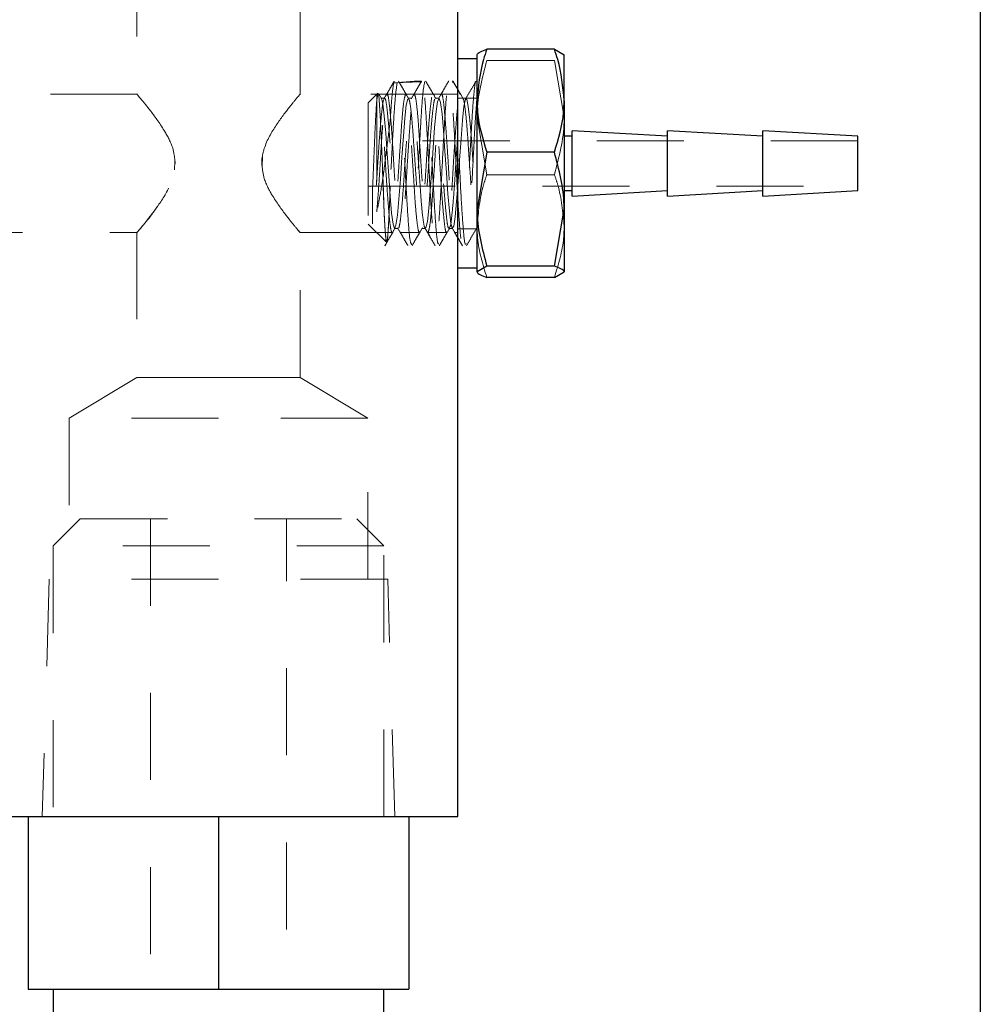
# Model space of a CAD drawing. Header units: inches. Extents: x 1880 to 2363, y -453 to -54.
# Tile 365 of 656: x 2039.73 to 2040.83, y -261.98 to -260.85. Entities that reach past the tile are written whole.
import ezdxf

# ---------------------------------------------------------------- set-up
doc = ezdxf.new("R2010")
doc.units = ezdxf.units.IN
doc.header["$LTSCALE"] = 0.5
doc.header["$MEASUREMENT"] = 0
doc.linetypes.add('HIDDEN', pattern=[0.225, 0.15, -0.075])
doc.layers.add('DSS-M-S', color=53, linetype='Continuous')
doc.layers.add('SVD-M-S', color=8, linetype='Continuous')

msp = doc.modelspace()

# ---------------------------------------------------------------- linework, layer by layer
at = {"layer": 'DSS-M-S', "linetype": 'Continuous', "lineweight": 25}
msp.add_line((2040.83179, -259.70862), (2040.83179, -262.20862), dxfattribs=at)
at = {"layer": 'SVD-M-S', "linetype": 'Continuous', "lineweight": 25}
for p, q in [((2040.23179, -261.76762), (2040.23179, -260.26762)), ((2040.25379, -260.94564), (2040.25379, -260.89273)), ((2040.34263, -260.88664), (2040.26496, -260.88664)), ((2040.34263, -260.88664), (2040.35379, -260.89313)), ((2040.35379, -260.94564), (2040.35379, -260.89273)), ((2040.25379, -260.89762), (2040.23179, -260.89762)), ((2040.23209, -260.93347), (2040.23179, -260.93296)), ((2040.25379, -261.07013), (2040.25379, -260.94564)), ((2040.35379, -260.94564), (2040.35379, -261.07013)), ((2040.47254, -260.98637), (2040.36317, -260.98012)), ((2040.36317, -261.05512), (2040.36317, -260.98012)), ((2040.58192, -260.98637), (2040.47254, -260.98012)), ((2040.47254, -261.05512), (2040.47254, -260.98012)), ((2040.69129, -260.98637), (2040.58192, -260.98012)), ((2040.58192, -261.05512), (2040.58192, -260.98012)), ((2040.36317, -260.98637), (2040.35379, -260.98637)), ((2040.69129, -261.04887), (2040.69129, -260.98637)), ((2040.26496, -261.00464), (2040.25379, -261.07013)), ((2040.34263, -261.00464), (2040.26496, -261.00464)), ((2040.35379, -261.04887), (2040.36317, -261.04887)), ((2040.36317, -261.05512), (2040.47254, -261.04887)), ((2040.47254, -261.05512), (2040.58192, -261.04887)), ((2040.58192, -261.05512), (2040.69129, -261.04887)), ((2040.25379, -261.14212), (2040.25379, -261.07013)), ((2040.34263, -261.13563), (2040.35379, -261.07013)), ((2040.35379, -261.07013), (2040.35379, -261.14212)), ((2040.23179, -261.10344), (2040.23278, -261.10514)), ((2040.23179, -261.13762), (2040.25379, -261.13762)), ((2040.26496, -261.13563), (2040.25379, -261.14212)), ((2040.34263, -261.13563), (2040.26496, -261.13563)), ((2040.34263, -261.14861), (2040.35379, -261.14212)), ((2040.34263, -261.14861), (2040.26496, -261.14861)), ((2038.98179, -261.76762), (2040.23179, -261.76762)), ((2039.73804, -261.76762), (2039.73804, -261.96562)), ((2039.95679, -261.76762), (2039.95679, -261.96562)), ((2040.17554, -261.76762), (2040.17554, -261.96562)), ((2039.73804, -261.96562), (2039.95679, -261.96562)), ((2039.76679, -261.96562), (2039.76679, -262.36312)), ((2039.95679, -261.96562), (2040.17554, -261.96562)), ((2040.14679, -262.11012), (2040.14679, -261.96562))]:
    msp.add_line(p, q, dxfattribs=at)
at = {"layer": 'SVD-M-S', "linetype": 'HIDDEN', "lineweight": 18}
for p, q in [((2039.86304, -260.77194), (2039.86304, -260.93889)), ((2040.05054, -260.93883), (2040.05054, -260.77194)), ((2040.34263, -260.89962), (2040.26496, -260.89962)), ((2040.34263, -260.89962), (2040.35379, -260.96511)), ((2040.18998, -260.9239), (2040.1587, -260.92527)), ((2040.22604, -260.92505), (2040.22547, -260.92265)), ((2040.23179, -260.93298), (2040.22611, -260.92317)), ((2039.86369, -260.93812), (2039.23179, -260.93812)), ((2040.23179, -260.93812), (2040.04995, -260.93812)), ((2040.13971, -260.937), (2040.12879, -260.94792)), ((2040.13971, -260.937), (2040.13859, -260.93812)), ((2040.13859, -260.93812), (2040.13859, -261.09712)), ((2040.14076, -260.93812), (2040.13859, -260.93812)), ((2040.13948, -260.94046), (2040.13859, -260.94513)), ((2040.13995, -260.93724), (2040.1409, -260.93935)), ((2040.14403, -260.94327), (2040.14076, -260.93763)), ((2040.1409, -260.93935), (2040.14188, -260.9504)), ((2040.172, -260.93812), (2040.1503, -260.93812)), ((2040.20321, -260.93812), (2040.18157, -260.93812)), ((2040.23179, -260.93812), (2040.21275, -260.93812)), ((2040.23796, -260.94359), (2040.23513, -260.93872)), ((2040.12879, -260.94792), (2040.12879, -260.97748)), ((2040.14188, -260.9504), (2040.14298, -260.96934)), ((2040.14753, -260.94292), (2040.14353, -260.94292)), ((2040.14353, -260.94364), (2040.14391, -260.94312)), ((2040.14391, -260.94312), (2040.14555, -260.94915)), ((2040.14555, -260.94915), (2040.14719, -260.96292)), ((2040.17073, -260.96562), (2040.17245, -260.95078)), ((2040.17245, -260.95078), (2040.17418, -260.9435)), ((2040.17418, -260.9435), (2040.17418, -260.9435)), ((2040.17879, -260.94292), (2040.17477, -260.94292)), ((2040.20998, -260.94292), (2040.20598, -260.94292)), ((2040.20849, -260.94649), (2040.20683, -260.95808)), ((2040.21011, -260.94295), (2040.20849, -260.94649)), ((2040.21188, -260.94786), (2040.21011, -260.94295)), ((2040.21353, -260.96067), (2040.21188, -260.94786)), ((2040.25379, -260.94262), (2040.23179, -260.94262)), ((2040.2413, -260.94292), (2040.23728, -260.94292)), ((2040.24043, -260.944), (2040.2387, -260.95236)), ((2040.24215, -260.94397), (2040.24043, -260.944)), ((2040.24374, -260.95228), (2040.24215, -260.94397)), ((2040.14719, -260.96292), (2040.14896, -260.98288)), ((2040.20683, -260.95808), (2040.20506, -260.9764)), ((2040.21516, -260.97995), (2040.21353, -260.96067)), ((2040.2387, -260.95236), (2040.23711, -260.96811)), ((2040.24549, -260.96799), (2040.24374, -260.95228)), ((2040.14298, -260.96934), (2040.14405, -260.9944)), ((2040.16914, -260.98637), (2040.17073, -260.96562)), ((2040.23711, -260.96811), (2040.23538, -260.98946)), ((2040.24719, -260.98931), (2040.24549, -260.96799)), ((2040.26496, -261.0306), (2040.25379, -260.96511)), ((2040.12879, -260.97748), (2040.12879, -261.08732)), ((2040.14896, -260.98288), (2040.15059, -261.0068)), ((2040.20506, -260.9764), (2040.20346, -260.99941)), ((2040.21693, -261.00346), (2040.21516, -260.97995)), ((2040.69129, -260.99162), (2040.12879, -260.99162)), ((2040.14405, -260.9944), (2040.14502, -261.022)), ((2040.1674, -261.01064), (2040.16914, -260.98637)), ((2040.23538, -260.98946), (2040.23367, -261.01401)), ((2040.24878, -261.01385), (2040.24719, -260.98931)), ((2040.15059, -261.0068), (2040.15224, -261.03192)), ((2040.20346, -260.99941), (2040.20178, -261.02447)), ((2040.21856, -261.02859), (2040.21693, -261.00346)), ((2039.90669, -261.01499), (2039.90614, -261.02488)), ((2040.00689, -261.02026), (2040.00744, -261.01036)), ((2040.1657, -261.03569), (2040.1674, -261.01064)), ((2040.23367, -261.01401), (2040.23207, -261.03896)), ((2040.24891, -261.01578), (2040.24878, -261.01385)), ((2040.14502, -261.022), (2040.14613, -261.05037)), ((2040.20178, -261.02447), (2040.20002, -261.04874)), ((2040.22021, -261.05249), (2040.21856, -261.02859)), ((2040.34263, -261.0306), (2040.26496, -261.0306)), ((2040.15224, -261.03192), (2040.15401, -261.05542)), ((2040.1641, -261.05872), (2040.1657, -261.03569)), ((2040.23207, -261.03896), (2040.23032, -261.06149)), ((2040.12879, -261.04362), (2040.69129, -261.04362)), ((2040.13379, -261.08721), (2040.13379, -261.04585)), ((2040.14613, -261.05037), (2040.14719, -261.07585)), ((2040.15349, -261.05617), (2040.15391, -261.04355)), ((2040.15391, -261.04355), (2040.15391, -261.04355)), ((2040.20002, -261.04874), (2040.19842, -261.06952)), ((2040.22198, -261.07242), (2040.22021, -261.05249)), ((2040.15244, -261.0817), (2040.15349, -261.05617)), ((2040.15401, -261.05542), (2040.15562, -261.07466)), ((2040.16235, -261.07708), (2040.1641, -261.05872)), ((2040.23032, -261.06149), (2040.22863, -261.07907)), ((2040.14719, -261.07585), (2040.14817, -261.09488)), ((2040.15562, -261.07466), (2040.15729, -261.08743)), ((2040.19842, -261.06952), (2040.19673, -261.0844)), ((2040.2236, -261.08615), (2040.22198, -261.07242)), ((2040.12879, -261.08732), (2040.14923, -261.10776)), ((2040.15132, -261.0995), (2040.15244, -261.0817)), ((2040.15729, -261.08743), (2040.15906, -261.0923)), ((2040.16066, -261.08871), (2040.16235, -261.07708)), ((2040.19673, -261.0844), (2040.19498, -261.09172)), ((2040.22527, -261.09214), (2040.2236, -261.08615)), ((2040.22863, -261.07907), (2040.22702, -261.08968)), ((2039.23179, -261.09712), (2039.86364, -261.09712)), ((2039.86304, -261.09642), (2039.86304, -261.2633)), ((2040.04989, -261.09712), (2040.23179, -261.09712)), ((2040.05054, -261.2633), (2040.05054, -261.09635)), ((2040.13859, -261.09712), (2040.14923, -261.10776)), ((2040.13859, -261.09712), (2040.15641, -261.09712)), ((2040.14817, -261.09488), (2040.14928, -261.10626)), ((2040.15906, -261.0923), (2040.16066, -261.08871)), ((2040.15918, -261.09232), (2040.16319, -261.09232)), ((2040.16527, -261.09642), (2040.16809, -261.10127)), ((2040.16597, -261.09712), (2040.18758, -261.09712)), ((2040.19036, -261.09232), (2040.19438, -261.09232)), ((2040.19383, -261.09181), (2040.19895, -261.10062)), ((2040.19498, -261.09172), (2040.19498, -261.09172)), ((2040.19716, -261.09712), (2040.21887, -261.09712)), ((2040.22164, -261.09232), (2040.22564, -261.09232)), ((2040.22702, -261.08968), (2040.22527, -261.09214)), ((2040.22778, -261.09655), (2040.2316, -261.10313)), ((2040.22841, -261.09712), (2040.23179, -261.09712)), ((2040.23179, -261.09262), (2040.25379, -261.09262)), ((2040.25288, -261.09232), (2040.25379, -261.09232)), ((2040.14928, -261.10626), (2040.15034, -261.10784)), ((2040.15034, -261.10784), (2040.15132, -261.0995)), ((2040.20358, -261.10859), (2040.20567, -261.1122)), ((2040.23278, -261.10514), (2040.23692, -261.11228)), ((2039.86304, -261.2633), (2039.78529, -261.31002)), ((2039.95679, -261.2633), (2039.86304, -261.2633)), ((2040.05054, -261.2633), (2039.95679, -261.2633)), ((2040.12829, -261.31002), (2040.05054, -261.2633)), ((2039.95679, -261.31002), (2039.78529, -261.31002)), ((2039.78529, -261.31002), (2039.78529, -261.49502)), ((2040.12829, -261.31002), (2039.95679, -261.31002)), ((2040.12829, -261.49502), (2040.12829, -261.31002)), ((2039.79804, -261.42562), (2039.76679, -261.45687)), ((2039.79804, -261.42562), (2040.11554, -261.42562)), ((2039.87867, -261.42562), (2039.87867, -262.09724)), ((2040.03492, -262.09724), (2040.03492, -261.42562)), ((2040.14679, -261.45687), (2040.11554, -261.42562)), ((2040.14679, -261.45687), (2039.76679, -261.45687)), ((2039.76679, -261.45687), (2039.76679, -261.76762)), ((2040.14679, -261.76762), (2040.14679, -261.45687)), ((2039.76245, -261.49502), (2039.75429, -261.76762)), ((2039.95679, -261.49502), (2039.76245, -261.49502)), ((2040.15113, -261.49502), (2039.95679, -261.49502)), ((2040.15929, -261.76762), (2040.15113, -261.49502))]:
    msp.add_line(p, q, dxfattribs=at)
at = {"layer": 'SVD-M-S', "linetype": 'Continuous', "lineweight": 25}
for points, knots in [([(2040.26496, -260.88664), (2040.26363, -260.89051), (2040.25704, -260.90971), (2040.25523, -260.92969), (2040.25379, -260.94564)], [0, 0, 0, 0, 0.2013294, 1, 1, 1, 1]), ([(2040.25379, -260.89313), (2040.2538, -260.89297), (2040.25396, -260.89078), (2040.25966, -260.88864), (2040.26496, -260.88664)], [0, 0, 0, 0, 0.0701652, 1, 1, 1, 1]), ([(2040.35379, -260.94564), (2040.35235, -260.92969), (2040.35055, -260.90971), (2040.34396, -260.89051), (2040.34263, -260.88664)], [0, 0, 0, 0, 0.79867062, 1, 1, 1, 1]), ([(2040.23513, -260.93872), (2040.23409, -260.93694), (2040.23298, -260.93503), (2040.23187, -260.93311), (2040.23179, -260.93298)], [0, 0, 0, 0, 0.9280569, 1, 1, 1, 1]), ([(2040.25379, -260.94564), (2040.25391, -260.95012), (2040.25442, -260.97008), (2040.26035, -260.98954), (2040.26496, -261.00464)], [0, 0, 0, 0, 0.2242613, 1, 1, 1, 1]), ([(2040.34263, -261.00464), (2040.34723, -260.98954), (2040.35316, -260.97008), (2040.35368, -260.95012), (2040.35379, -260.94564)], [0, 0, 0, 0, 0.7757387, 1, 1, 1, 1]), ([(2040.35379, -261.07013), (2040.35378, -261.06858), (2040.35362, -261.04647), (2040.34792, -261.02479), (2040.34263, -261.00464)], [0, 0, 0, 0, 0.0701652, 1, 1, 1, 1]), ([(2040.25379, -261.07013), (2040.2538, -261.07169), (2040.25396, -261.0938), (2040.25966, -261.11547), (2040.26496, -261.13563)], [0, 0, 0, 0, 0.0701652, 1, 1, 1, 1]), ([(2040.25379, -261.14212), (2040.2538, -261.14227), (2040.25396, -261.14446), (2040.25966, -261.14661), (2040.26496, -261.14861)], [0, 0, 0, 0, 0.0701652, 1, 1, 1, 1]), ([(2040.35379, -261.14212), (2040.35378, -261.14196), (2040.35362, -261.13977), (2040.34792, -261.13762), (2040.34263, -261.13563)], [0, 0, 0, 0, 0.0701652, 1, 1, 1, 1])]:
    msp.add_open_spline(points, degree=3, knots=knots, dxfattribs=at)
at = {"layer": 'SVD-M-S', "linetype": 'HIDDEN', "lineweight": 18}
for points, knots in [([(2040.25379, -260.96511), (2040.2538, -260.96356), (2040.25396, -260.94144), (2040.25966, -260.91977), (2040.26496, -260.89962)], [0, 0, 0, 0, 0.0701652, 1, 1, 1, 1]), ([(2040.15866, -260.92319), (2040.15669, -260.92659), (2040.15275, -260.93338), (2040.1488, -260.94017), (2040.14683, -260.94356)], [0, 0, 0, 0, 0.5001851, 1, 1, 1, 1]), ([(2040.1587, -260.92311), (2040.15719, -260.92573), (2040.15415, -260.93095), (2040.15112, -260.93618), (2040.1496, -260.93879)], [0, 0, 0, 0, 0.5001515, 1, 1, 1, 1]), ([(2040.162, -260.92493), (2040.16118, -260.93062), (2040.15955, -260.94199), (2040.15739, -260.97774), (2040.15551, -261.0133), (2040.15444, -261.03346), (2040.15391, -261.04355)], [0, 0, 0, 0, 0.3010771, 0.6021541, 0.8009496, 1, 1, 1, 1]), ([(2040.162, -260.92493), (2040.16118, -260.93062), (2040.15955, -260.94199), (2040.15739, -260.97774), (2040.15551, -261.0133), (2040.15444, -261.03346), (2040.15391, -261.04355)], [0, 0, 0, 0, 0.3010771, 0.60215406, 0.80094964, 1, 1, 1, 1]), ([(2040.15809, -260.92493), (2040.15741, -260.92927), (2040.15605, -260.93794), (2040.1547, -260.95898), (2040.15402, -260.9695)], [0, 0, 0, 0, 0.4997994, 1, 1, 1, 1]), ([(2040.15809, -260.92493), (2040.15741, -260.92927), (2040.15605, -260.93794), (2040.1547, -260.95898), (2040.15402, -260.9695)], [0, 0, 0, 0, 0.4997994, 1, 1, 1, 1]), ([(2040.18999, -260.92393), (2040.18998, -260.9238), (2040.18988, -260.92236), (2040.17352, -260.92388), (2040.15866, -260.92525)], [0, 0, 0, 0, 0.0920278, 1, 1, 1, 1]), ([(2040.1787, -261.11092), (2040.17801, -261.10999), (2040.17651, -261.10794), (2040.1742, -261.0778), (2040.17176, -261.0347), (2040.16932, -260.98652), (2040.16688, -260.94653), (2040.16479, -260.92405), (2040.16352, -260.92513), (2040.16306, -260.92552)], [0, 0, 0, 0, 0.13132104, 0.28740827, 0.44349545, 0.59958255, 0.75566958, 0.91175654, 1, 1, 1, 1]), ([(2040.1787, -261.11092), (2040.17801, -261.10999), (2040.17651, -261.10794), (2040.1742, -261.0778), (2040.17176, -261.0347), (2040.16932, -260.98652), (2040.16688, -260.94653), (2040.16479, -260.92405), (2040.16352, -260.92513), (2040.16306, -260.92552)], [0, 0, 0, 0, 0.1313099, 0.2873975, 0.4434849, 0.5995723, 0.7556597, 0.9117469, 1, 1, 1, 1]), ([(2040.17262, -260.9388), (2040.1711, -260.93619), (2040.16807, -260.93097), (2040.16504, -260.92575), (2040.16352, -260.92314)], [0, 0, 0, 0, 0.4998231, 1, 1, 1, 1]), ([(2040.17541, -260.9436), (2040.17343, -260.9402), (2040.16947, -260.93338), (2040.16551, -260.92657), (2040.16353, -260.92315)], [0, 0, 0, 0, 0.4995548, 1, 1, 1, 1]), ([(2040.19, -260.92322), (2040.18802, -260.92662), (2040.18407, -260.93341), (2040.18012, -260.9402), (2040.17815, -260.94359)], [0, 0, 0, 0, 0.5002806, 1, 1, 1, 1]), ([(2040.19373, -260.92356), (2040.19292, -260.92759), (2040.19129, -260.93564), (2040.18885, -260.9736), (2040.18641, -261.02007), (2040.18397, -261.06589), (2040.18155, -261.10198), (2040.17995, -261.10847), (2040.17917, -261.11165)], [0, 0, 0, 0, 0.1676131, 0.3352261, 0.502839, 0.6704519, 0.8380647, 1, 1, 1, 1]), ([(2040.19373, -260.92356), (2040.19292, -260.92759), (2040.19129, -260.93564), (2040.18885, -260.9736), (2040.18641, -261.02007), (2040.18397, -261.06589), (2040.18155, -261.10197), (2040.17996, -261.10845), (2040.17917, -261.11164)], [0, 0, 0, 0, 0.1676457, 0.3352912, 0.5029367, 0.6705822, 0.8382275, 1, 1, 1, 1]), ([(2040.18998, -260.92325), (2040.18846, -260.92586), (2040.18543, -260.93107), (2040.1824, -260.93629), (2040.18088, -260.93889)], [0, 0, 0, 0, 0.5001666, 1, 1, 1, 1]), ([(2040.25293, -260.9238), (2040.25273, -260.92356), (2040.25204, -260.92274), (2040.25054, -260.93151), (2040.24842, -260.95688), (2040.24598, -261.00073), (2040.24354, -261.0485), (2040.2411, -261.08939), (2040.23866, -261.11253), (2040.23621, -261.11429), (2040.23377, -261.09218), (2040.23133, -261.05327), (2040.22889, -261.00556), (2040.22645, -260.96057), (2040.22401, -260.92966), (2040.22157, -260.91857), (2040.21912, -260.93195), (2040.21668, -260.96462), (2040.21424, -261.01038), (2040.2118, -261.05778), (2040.20936, -261.09525), (2040.20692, -261.11524), (2040.20448, -261.11112), (2040.20203, -261.08593), (2040.19959, -261.04391), (2040.19715, -260.99578), (2040.19471, -260.95377), (2040.19248, -260.92607), (2040.19107, -260.92531), (2040.19047, -260.92499)], [0, 0, 0, 0, 0.00976859, 0.03335318, 0.07242932, 0.11150545, 0.15058156, 0.18965765, 0.22873372, 0.26780977, 0.30688581, 0.34596183, 0.38503784, 0.42411382, 0.46318979, 0.50226574, 0.54134167, 0.58041759, 0.61949349, 0.65856937, 0.69764523, 0.73672108, 0.77579691, 0.81487272, 0.85394851, 0.89302429, 0.93210004, 0.97117579, 1, 1, 1, 1]), ([(2040.23179, -261.05984), (2040.23164, -261.05719), (2040.23068, -261.04059), (2040.22889, -261.00549), (2040.22645, -260.96059), (2040.22401, -260.92966), (2040.22157, -260.91858), (2040.21912, -260.93195), (2040.21668, -260.96462), (2040.21424, -261.01038), (2040.2118, -261.05778), (2040.20936, -261.09525), (2040.20692, -261.11524), (2040.20448, -261.11112), (2040.20203, -261.08593), (2040.19959, -261.04391), (2040.19715, -260.99578), (2040.19471, -260.95377), (2040.19248, -260.92607), (2040.19107, -260.92531), (2040.19047, -260.92498)], [0, 0, 0, 0, 0.0112625, 0.0703344, 0.1294063, 0.1884782, 0.24755, 0.3066218, 0.3656936, 0.4247654, 0.4838371, 0.5429088, 0.6019805, 0.6610522, 0.7201238, 0.7791954, 0.838267, 0.8973386, 0.9564101, 1, 1, 1, 1]), ([(2040.21, -261.11), (2040.20946, -261.11002), (2040.20811, -261.11007), (2040.20594, -261.08537), (2040.2035, -261.04406), (2040.20106, -260.99574), (2040.19862, -260.95378), (2040.19638, -260.92604), (2040.19497, -260.92528), (2040.19436, -260.92496)], [0, 0, 0, 0, 0.1032542, 0.2594241, 0.4155939, 0.5717637, 0.7279334, 0.884103, 1, 1, 1, 1]), ([(2040.20999, -261.10999), (2040.20946, -261.11001), (2040.20811, -261.11006), (2040.20594, -261.08536), (2040.2035, -261.04406), (2040.20106, -260.99574), (2040.19862, -260.95378), (2040.19638, -260.92603), (2040.19497, -260.92528), (2040.19436, -260.92496)], [0, 0, 0, 0, 0.1030968, 0.2592868, 0.4154768, 0.5716667, 0.7278565, 0.8840462, 1, 1, 1, 1]), ([(2040.20655, -260.94339), (2040.20458, -260.94), (2040.20063, -260.93322), (2040.19669, -260.92644), (2040.19471, -260.92304)], [0, 0, 0, 0, 0.49981486, 1, 1, 1, 1]), ([(2040.20391, -260.93884), (2040.20239, -260.93623), (2040.19936, -260.93102), (2040.19633, -260.9258), (2040.19482, -260.92319)], [0, 0, 0, 0, 0.49987208, 1, 1, 1, 1]), ([(2040.22132, -260.92289), (2040.21935, -260.92629), (2040.2154, -260.93309), (2040.21146, -260.93989), (2040.20948, -260.94329)], [0, 0, 0, 0, 0.5002337, 1, 1, 1, 1]), ([(2040.22129, -260.92293), (2040.21978, -260.92555), (2040.21674, -260.93078), (2040.21371, -260.93601), (2040.21219, -260.93862)], [0, 0, 0, 0, 0.50017, 1, 1, 1, 1]), ([(2040.24117, -261.10973), (2040.24082, -261.11036), (2040.23966, -261.11246), (2040.23768, -261.09134), (2040.23524, -261.05352), (2040.2328, -261.00542), (2040.23035, -260.96088), (2040.22791, -260.92857), (2040.22629, -260.92462), (2040.22547, -260.92265)], [0, 0, 0, 0, 0.06688213, 0.22240195, 0.3779217, 0.53344138, 0.68896099, 0.84448053, 1, 1, 1, 1]), ([(2040.23179, -260.93296), (2040.23139, -260.93226), (2040.22946, -260.92894), (2040.22754, -260.92563), (2040.22602, -260.92301)], [0, 0, 0, 0, 0.2106467, 1, 1, 1, 1]), ([(2040.25249, -260.92319), (2040.25052, -260.92658), (2040.24658, -260.93336), (2040.24263, -260.94013), (2040.24066, -260.94352)], [0, 0, 0, 0, 0.5001643, 1, 1, 1, 1]), ([(2039.9071, -261.01762), (2039.90653, -261.01218), (2039.90515, -260.99903), (2039.89385, -260.9779), (2039.87973, -260.95834), (2039.8683, -260.94435), (2039.86277, -260.93779), (2039.86304, -260.93815), (2039.8659, -260.94143), (2039.86894, -260.94519), (2039.86935, -260.9457)], [0, 0, 0, 0, 0.0968554, 0.2336925, 0.4377287, 0.5969882, 0.7277533, 0.8589736, 0.9807374, 1, 1, 1, 1]), ([(2040.04995, -260.93883), (2040.05011, -260.93863), (2040.05076, -260.93786), (2040.04686, -260.94247), (2040.03821, -260.95296), (2040.0241, -260.97133), (2040.01079, -260.99311), (2040.00663, -261.01011), (2040.0065, -261.01654), (2040.00648, -261.01762)], [0, 0, 0, 0, 0.05443527, 0.20875479, 0.3706623, 0.61091241, 0.85547022, 0.97567118, 1, 1, 1, 1]), ([(2040.13379, -261.04585), (2040.13407, -261.03975), (2040.13472, -261.02584), (2040.13558, -261.00197), (2040.13669, -260.97739), (2040.13779, -260.95653), (2040.13872, -260.94207), (2040.13984, -260.93541), (2040.14093, -260.93783), (2040.14186, -260.94932), (2040.14299, -260.96851), (2040.14407, -260.99379), (2040.145, -261.02234), (2040.14615, -261.05108), (2040.14721, -261.0768), (2040.14815, -261.09643), (2040.14931, -261.10799), (2040.15036, -261.10956), (2040.15129, -261.10086), (2040.15247, -261.08289), (2040.15331, -261.06191), (2040.15377, -261.04781), (2040.15391, -261.04355)], [0, 0, 0, 0, 0.0359788, 0.081973, 0.1293086, 0.1778058, 0.2256938, 0.2750492, 0.3254945, 0.375273, 0.4266541, 0.4790398, 0.5307155, 0.5841269, 0.6384438, 0.6920255, 0.7474709, 0.8037084, 0.8592071, 0.9166887, 0.9748349, 1, 1, 1, 1]), ([(2040.13859, -260.94513), (2040.13864, -260.94456), (2040.13897, -260.94082), (2040.13933, -260.93936), (2040.13963, -260.93812)], [0, 0, 0, 0, 0.1501789, 1, 1, 1, 1]), ([(2040.13859, -261.07343), (2040.13872, -261.07181), (2040.13937, -261.06369), (2040.14073, -261.04589), (2040.14248, -261.01917), (2040.14396, -260.99222), (2040.14579, -260.96804), (2040.14751, -260.95003), (2040.14867, -260.94014), (2040.14949, -260.93978), (2040.1497, -260.93968)], [0, 0, 0, 0, 0.0374247, 0.1885908, 0.3398146, 0.4910382, 0.6422036, 0.7934455, 0.9446553, 1, 1, 1, 1]), ([(2040.15641, -261.09705), (2040.15641, -261.09708), (2040.15587, -261.09857), (2040.15458, -261.09325), (2040.15292, -261.08075), (2040.15141, -261.06003), (2040.14954, -261.03482), (2040.14789, -261.00756), (2040.14636, -260.98151), (2040.14448, -260.95937), (2040.14287, -260.94448), (2040.14169, -260.93755), (2040.14092, -260.93876), (2040.14076, -260.93903)], [0, 0, 0, 0, 0.0016689, 0.109232, 0.2168624, 0.32445, 0.432011, 0.539653, 0.6472331, 0.7547926, 0.8624415, 0.9700157, 1, 1, 1, 1]), ([(2040.1503, -260.93906), (2040.15048, -260.93879), (2040.15124, -260.93761), (2040.15253, -260.94466), (2040.15404, -260.95969), (2040.15591, -260.98192), (2040.15755, -261.00802), (2040.15909, -261.03526), (2040.16097, -261.06047), (2040.16257, -261.08086), (2040.16414, -261.09408), (2040.16602, -261.09865), (2040.16759, -261.09405), (2040.1692, -261.0808), (2040.17107, -261.06042), (2040.17261, -261.03517), (2040.17427, -261.00796), (2040.17612, -260.9818), (2040.17763, -260.95986), (2040.17933, -260.94394), (2040.18048, -260.94044), (2040.18105, -260.93872)], [0, 0, 0, 0, 0.0161702, 0.0709341, 0.1256753, 0.1804032, 0.2351728, 0.2899103, 0.3446375, 0.3994104, 0.4541449, 0.5088726, 0.563646, 0.6183785, 0.6731079, 0.7278796, 0.7826108, 0.8373432, 0.8921116, 0.946842, 1, 1, 1, 1]), ([(2040.1715, -260.93856), (2040.17094, -260.94038), (2040.1698, -260.94401), (2040.168, -260.96018), (2040.16652, -260.98222), (2040.16472, -261.00842), (2040.16297, -261.03561), (2040.16149, -261.06086), (2040.15966, -261.08089), (2040.15812, -261.09361), (2040.15722, -261.09521), (2040.15685, -261.09587)], [0, 0, 0, 0, 0.11473404, 0.22949765, 0.34428719, 0.459021, 0.5737975, 0.68857583, 0.80330911, 0.91809933, 1, 1, 1, 1]), ([(2040.18758, -261.09604), (2040.18726, -261.09614), (2040.18639, -261.09641), (2040.18499, -261.08676), (2040.18312, -261.06928), (2040.18159, -261.04555), (2040.17992, -261.01876), (2040.17808, -260.99186), (2040.17657, -260.96776), (2040.17486, -260.94966), (2040.17323, -260.9392), (2040.17235, -260.93912), (2040.172, -260.93909)], [0, 0, 0, 0, 0.0652372, 0.1727817, 0.2803237, 0.3879442, 0.4954866, 0.6030355, 0.7106484, 0.8181898, 0.9257477, 1, 1, 1, 1]), ([(2040.18157, -260.93906), (2040.18194, -260.93913), (2040.18284, -260.93928), (2040.18439, -260.9499), (2040.1862, -260.96813), (2040.18768, -260.99229), (2040.18946, -261.01923), (2040.19123, -261.04597), (2040.19271, -261.06963), (2040.19453, -261.08699), (2040.19602, -261.09649), (2040.19685, -261.09615), (2040.19716, -261.09603)], [0, 0, 0, 0, 0.0760654, 0.1836069, 0.2911713, 0.3987692, 0.5063104, 0.6138865, 0.7214737, 0.8290147, 0.9366033, 1, 1, 1, 1]), ([(2040.19781, -261.09636), (2040.1984, -261.09424), (2040.19958, -261.09002), (2040.20129, -261.0731), (2040.20279, -261.05053), (2040.20465, -261.02409), (2040.20631, -260.99697), (2040.20783, -260.97207), (2040.20972, -260.95272), (2040.21111, -260.94104), (2040.21198, -260.93995), (2040.2123, -260.93954)], [0, 0, 0, 0, 0.1161591, 0.2323846, 0.3485734, 0.4647307, 0.5809695, 0.6971495, 0.8133045, 0.9295534, 1, 1, 1, 1]), ([(2040.21887, -261.09641), (2040.21875, -261.09663), (2040.21807, -261.09799), (2040.21675, -261.09163), (2040.21528, -261.07747), (2040.21346, -261.05576), (2040.21173, -261.02996), (2040.21024, -261.00267), (2040.2084, -260.97717), (2040.2067, -260.95599), (2040.20521, -260.9427), (2040.20387, -260.93694), (2040.20326, -260.93839), (2040.20321, -260.93852)], [0, 0, 0, 0, 0.020982, 0.1285875, 0.2362061, 0.3437776, 0.4513956, 0.5590039, 0.6665746, 0.7742056, 0.8818044, 0.9893735, 1, 1, 1, 1]), ([(2040.21275, -260.93858), (2040.21282, -260.93843), (2040.21341, -260.93699), (2040.21478, -260.94286), (2040.21635, -260.95629), (2040.21794, -260.97757), (2040.21982, -261.00312), (2040.22137, -261.03041), (2040.223, -261.05617), (2040.22487, -261.07778), (2040.22639, -261.09179), (2040.22761, -261.09804), (2040.2283, -261.09667), (2040.22841, -261.09646)], [0, 0, 0, 0, 0.0124088, 0.1199761, 0.2276341, 0.3352134, 0.4427829, 0.5504396, 0.6580156, 0.7655898, 0.8732414, 0.9808154, 1, 1, 1, 1]), ([(2040.25379, -260.94002), (2040.25314, -260.94838), (2040.25184, -260.9651), (2040.24973, -261.00404), (2040.24744, -261.04821), (2040.245, -261.09035), (2040.24338, -261.10276), (2040.24256, -261.10896)], [0, 0, 0, 0, 0.1744227, 0.3486797, 0.5657866, 0.7828933, 1, 1, 1, 1]), ([(2040.14686, -260.94451), (2040.14664, -260.94465), (2040.14583, -260.94515), (2040.14466, -260.95473), (2040.14293, -260.97193), (2040.14112, -260.99485), (2040.13963, -261.0202), (2040.13786, -261.04532), (2040.13609, -261.06719), (2040.13487, -261.08077), (2040.13404, -261.08569), (2040.13379, -261.08721)], [0, 0, 0, 0, 0.047323, 0.1752893, 0.3031732, 0.4310995, 0.5590504, 0.6869342, 0.8148736, 0.9428091, 1, 1, 1, 1]), ([(2040.19438, -261.09133), (2040.19405, -261.0914), (2040.1932, -261.09158), (2040.19169, -261.08233), (2040.18989, -261.06576), (2040.18839, -261.04337), (2040.18662, -261.01817), (2040.18486, -260.99289), (2040.18336, -260.9704), (2040.18155, -260.95327), (2040.17983, -260.94342), (2040.17832, -260.94197), (2040.17649, -260.94908), (2040.17481, -260.96395), (2040.17327, -260.98491), (2040.17142, -261.00955), (2040.16978, -261.03512), (2040.16822, -261.05871), (2040.16636, -261.07764), (2040.16476, -261.08978), (2040.16317, -261.09375), (2040.1613, -261.08911), (2040.15974, -261.07637), (2040.15812, -261.05697), (2040.15625, -261.03314), (2040.15471, -261.00752), (2040.15306, -260.9831), (2040.1512, -260.96242), (2040.14969, -260.94864), (2040.14841, -260.94229), (2040.14768, -260.94348), (2040.14753, -260.94372)], [0, 0, 0, 0, 0.0224474, 0.0583078, 0.0941815, 0.1300589, 0.1659192, 0.2017967, 0.2376698, 0.2735299, 0.3094112, 0.3452804, 0.3811405, 0.4170254, 0.4528911, 0.4887514, 0.5246393, 0.5605022, 0.5963631, 0.632253, 0.668114, 0.7039759, 0.7398666, 0.7757264, 0.8115899, 0.8474798, 0.8833393, 0.919205, 0.9550921, 0.9909518, 1, 1, 1, 1]), ([(2040.17477, -260.94391), (2040.1751, -260.94385), (2040.17595, -260.94369), (2040.17752, -260.95298), (2040.17925, -260.9696), (2040.18076, -260.99201), (2040.18258, -261.01721), (2040.18428, -261.04249), (2040.18581, -261.06496), (2040.18765, -261.08205), (2040.1893, -261.09186), (2040.19085, -261.09326), (2040.19271, -261.08611), (2040.19433, -261.07119), (2040.1959, -261.05021), (2040.19777, -261.02555), (2040.19935, -260.99998), (2040.20096, -260.97641), (2040.20283, -260.95752), (2040.20437, -260.94541), (2040.20601, -260.94149), (2040.20788, -260.94618), (2040.2094, -260.95897), (2040.21108, -260.9784), (2040.21292, -261.00225), (2040.21442, -261.02787), (2040.21614, -261.05227), (2040.21796, -261.07293), (2040.21945, -261.08667), (2040.22078, -261.09297), (2040.2215, -261.09177), (2040.22164, -261.09153)], [0, 0, 0, 0, 0.0226482, 0.058508, 0.0943873, 0.1302578, 0.1661175, 0.2020007, 0.2378675, 0.2737275, 0.3096139, 0.3454778, 0.3813382, 0.4172273, 0.4530889, 0.4889502, 0.5248408, 0.5607009, 0.5965637, 0.6324543, 0.6683138, 0.7041787, 0.7400673, 0.775927, 0.8117945, 0.8476795, 0.8835397, 0.9194104, 0.9552912, 0.9911515, 1, 1, 1, 1]), ([(2040.2017, -260.94178), (2040.20118, -260.94531), (2040.20015, -260.95236), (2040.19828, -260.97262), (2040.19665, -260.99736), (2040.1951, -261.02458), (2040.19322, -261.05088), (2040.19163, -261.0737), (2040.19006, -261.08921), (2040.18872, -261.09683), (2040.18814, -261.09637), (2040.18809, -261.09634)], [0, 0, 0, 0, 0.1237623, 0.2474973, 0.3713315, 0.495086, 0.6188205, 0.7426593, 0.8664081, 0.9901448, 1, 1, 1, 1]), ([(2040.23179, -260.94907), (2040.23131, -260.95389), (2040.23029, -260.96394), (2040.22866, -260.98685), (2040.22683, -261.01332), (2040.22533, -261.0404), (2040.2236, -261.06499), (2040.22179, -261.08373), (2040.22059, -261.09447), (2040.21974, -261.09521), (2040.21948, -261.09544)], [0, 0, 0, 0, 0.1248899, 0.260501, 0.3961294, 0.5318275, 0.6674408, 0.8030818, 0.9387672, 1, 1, 1, 1]), ([(2040.22227, -261.09076), (2040.2225, -261.09061), (2040.22331, -261.0901), (2040.22448, -261.08045), (2040.22627, -261.0632), (2040.22802, -261.04026), (2040.22953, -261.0149), (2040.23134, -260.98978), (2040.23305, -260.96798), (2040.23458, -260.95119), (2040.23577, -260.94651), (2040.23637, -260.94416)], [0, 0, 0, 0, 0.04660422, 0.16580121, 0.28494389, 0.40414594, 0.52332921, 0.6424717, 0.76168659, 0.88085729, 1, 1, 1, 1]), ([(2040.23728, -260.94398), (2040.23754, -260.94375), (2040.23837, -260.94301), (2040.23961, -260.95087), (2040.24147, -260.96624), (2040.2431, -260.98791), (2040.24466, -261.01282), (2040.24653, -261.03829), (2040.24812, -261.06142), (2040.24971, -261.07965), (2040.25158, -261.09059), (2040.2527, -261.09322), (2040.25331, -261.09192), (2040.25338, -261.09176)], [0, 0, 0, 0, 0.0478698, 0.151987, 0.2560901, 0.3602743, 0.4643839, 0.5684891, 0.6726791, 0.7767835, 0.8808923, 0.9850842, 1, 1, 1, 1]), ([(2040.15402, -260.9695), (2040.1526, -260.98024), (2040.14979, -261.00159), (2040.14597, -261.03422), (2040.14129, -261.06042), (2040.13768, -261.07932), (2040.13502, -261.08472), (2040.13379, -261.08721)], [0, 0, 0, 0, 0.2266389, 0.4505105, 0.6449723, 0.8363752, 1, 1, 1, 1]), ([(2040.35379, -260.96511), (2040.35378, -260.96666), (2040.35362, -260.98878), (2040.34792, -261.01045), (2040.34263, -261.0306)], [0, 0, 0, 0, 0.0701652, 1, 1, 1, 1]), ([(2039.88595, -261.0678), (2039.88544, -261.06862), (2039.87972, -261.07784), (2039.87058, -261.08786), (2039.86345, -261.09672), (2039.86242, -261.09783), (2039.86651, -261.09304), (2039.87547, -261.08217), (2039.88945, -261.06395), (2039.9028, -261.04213), (2039.90695, -261.02513), (2039.90708, -261.0187), (2039.9071, -261.01762)], [0, 0, 0, 0, 0.0156406, 0.1750302, 0.2836712, 0.3928004, 0.4918975, 0.5958673, 0.7501453, 0.9071894, 0.9843771, 1, 1, 1, 1]), ([(2040.00648, -261.01762), (2040.00705, -261.02307), (2040.00844, -261.03621), (2040.01974, -261.05734), (2040.03386, -261.0769), (2040.04528, -261.09089), (2040.05082, -261.09746), (2040.05055, -261.0971), (2040.04768, -261.09381), (2040.04465, -261.09006), (2040.04423, -261.08954)], [0, 0, 0, 0, 0.0968554, 0.2336925, 0.4377287, 0.5969882, 0.7277533, 0.8589736, 0.9807374, 1, 1, 1, 1]), ([(2040.25379, -261.0896), (2040.25523, -261.07365), (2040.25704, -261.05368), (2040.26363, -261.03447), (2040.26496, -261.0306)], [0, 0, 0, 0, 0.7986706, 1, 1, 1, 1]), ([(2040.34263, -261.0306), (2040.34396, -261.03447), (2040.35055, -261.05368), (2040.35235, -261.07365), (2040.35379, -261.0896)], [0, 0, 0, 0, 0.20132938, 1, 1, 1, 1]), ([(2040.14786, -261.1123), (2040.14937, -261.10969), (2040.15241, -261.10446), (2040.15544, -261.09923), (2040.15696, -261.09661)], [0, 0, 0, 0, 0.5001831, 1, 1, 1, 1]), ([(2040.14788, -261.11226), (2040.14987, -261.10882), (2040.15385, -261.10197), (2040.15784, -261.09509), (2040.15983, -261.09165)], [0, 0, 0, 0, 0.5008327, 1, 1, 1, 1]), ([(2040.16247, -261.09161), (2040.16445, -261.095), (2040.1684, -261.10179), (2040.17234, -261.10858), (2040.17432, -261.11197)], [0, 0, 0, 0, 0.4997745, 1, 1, 1, 1]), ([(2040.17916, -261.11202), (2040.18114, -261.10862), (2040.18508, -261.10184), (2040.18903, -261.09506), (2040.191, -261.09167)], [0, 0, 0, 0, 0.5002113, 1, 1, 1, 1]), ([(2040.17917, -261.11201), (2040.18068, -261.1094), (2040.18371, -261.10419), (2040.18675, -261.09898), (2040.18826, -261.09637)], [0, 0, 0, 0, 0.50014517, 1, 1, 1, 1]), ([(2040.19653, -261.09646), (2040.19805, -261.09907), (2040.20108, -261.1043), (2040.20412, -261.10952), (2040.20563, -261.11214)], [0, 0, 0, 0, 0.499794, 1, 1, 1, 1]), ([(2040.21047, -261.11213), (2040.21244, -261.10873), (2040.21638, -261.10193), (2040.22033, -261.09514), (2040.2223, -261.09174)], [0, 0, 0, 0, 0.5001853, 1, 1, 1, 1]), ([(2040.21048, -261.1121), (2040.212, -261.10948), (2040.21503, -261.10426), (2040.21807, -261.09903), (2040.21958, -261.09642)], [0, 0, 0, 0, 0.50014376, 1, 1, 1, 1]), ([(2040.22509, -261.09191), (2040.22707, -261.09531), (2040.2293, -261.09915), (2040.23153, -261.10299), (2040.23179, -261.10344)], [0, 0, 0, 0, 0.8830716, 1, 1, 1, 1]), ([(2040.24162, -261.11215), (2040.24359, -261.10875), (2040.24754, -261.10196), (2040.25149, -261.09517), (2040.25346, -261.09178)], [0, 0, 0, 0, 0.50025868, 1, 1, 1, 1]), ([(2040.26496, -261.14861), (2040.26035, -261.13351), (2040.25442, -261.11404), (2040.25391, -261.09408), (2040.25379, -261.0896)], [0, 0, 0, 0, 0.7757387, 1, 1, 1, 1]), ([(2040.35379, -261.0896), (2040.35368, -261.09408), (2040.35316, -261.11404), (2040.34723, -261.13351), (2040.34263, -261.14861)], [0, 0, 0, 0, 0.2242613, 1, 1, 1, 1]), ([(2040.16862, -261.10218), (2040.16902, -261.10287), (2040.17094, -261.10616), (2040.17285, -261.10946), (2040.17437, -261.11207)], [0, 0, 0, 0, 0.208149, 1, 1, 1, 1])]:
    msp.add_open_spline(points, degree=3, knots=knots, dxfattribs=at)

doc.saveas('drawing.dxf')
